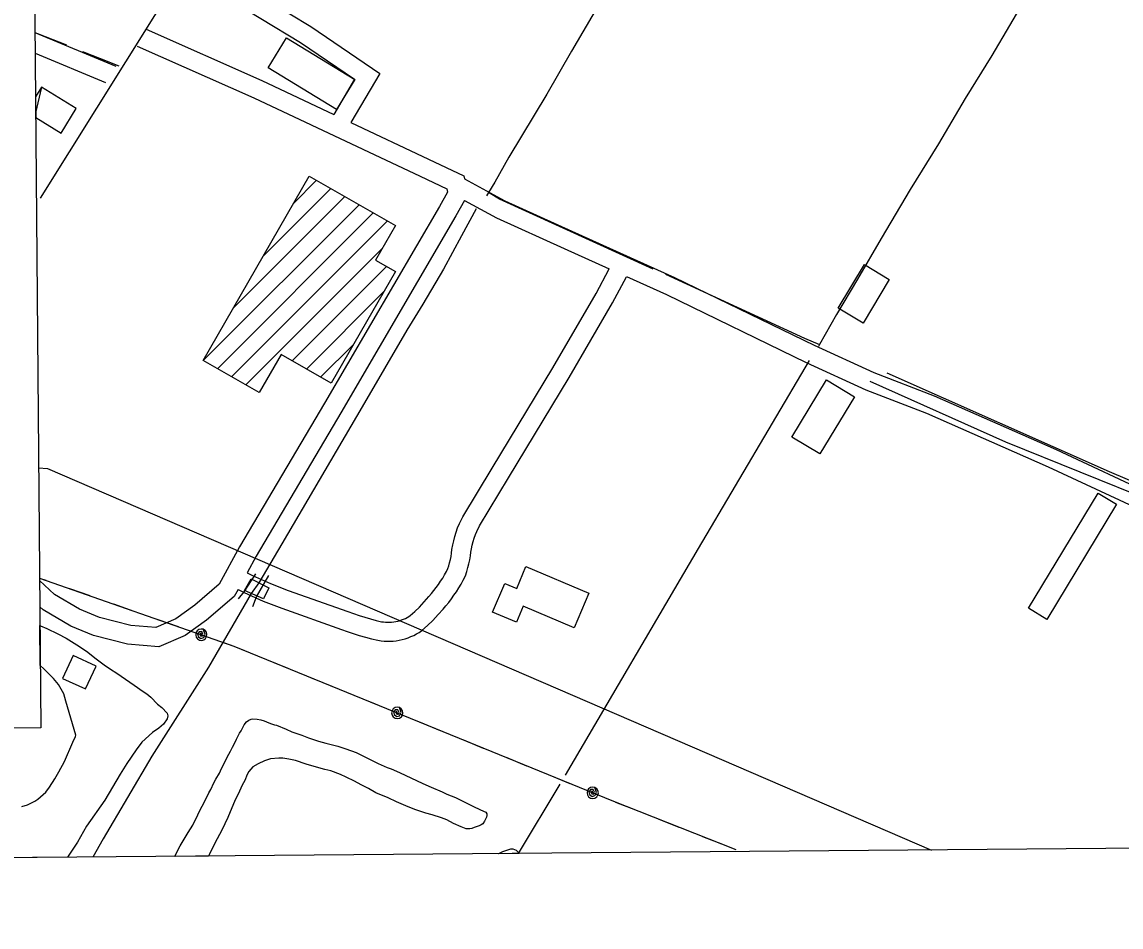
# Model space of a CAD drawing. Extents: x 3567028 to 3605064, y 510945 to 536587.
# Drawn here: x 3584229 to 3585968, y 516349 to 517782 of the extents above; entities that cross this region are included whole.
import ezdxf

# ---------------------------------------------------------------- set-up
doc = ezdxf.new("R2010")
doc.units = 0
for name, color, linetype in [('V-ANNO-SYMB', 7, 'Continuous'), ('V-BLDG-OTLN', 7, 'Continuous'), ('V-BRDG-OTLN', 7, 'Continuous'), ('V-DTCH-CNTR', 7, 'Continuous'), ('V-GRID-FRAM', 7, 'Continuous'), ('V-ROAD-CNTR', 7, 'Continuous'), ('V-RRAP-FSHR', 7, 'Continuous'), ('V-SITE-VEGE', 7, 'Continuous'), ('V-TOPO-SHOR', 7, 'Continuous'), ('V-UTIL-LINE', 7, 'Continuous')]:
    doc.layers.add(name, color=color, linetype=linetype)

msp = doc.modelspace()

# ---------------------------------------------------------------- linework, layer by layer
at = {"layer": 'V-ANNO-SYMB'}
msp.add_lwpolyline([(3573993.8, 520864.2), (3584222.2, 520950.5), (3584258.3, 516664.3), (3574030, 516578.1)], close=True, dxfattribs=at)
at = {"layer": 'V-BLDG-OTLN'}
for p, q in [((3584259.4, 517678.3), (3584249.9, 517662.8)), ((3584259.4, 517678.3), (3584250.1, 517637.8)), ((3584314.4, 517644.8), (3584259.4, 517678.3)), ((3584314.4, 517644.8), (3584259.4, 517678.3)), ((3584249.9, 517662.8), (3584250.2, 517630.3)), ((3584250.1, 517637.8), (3584250.2, 517630.2)), ((3584250.2, 517630.3), (3584290.6, 517605.6)), ((3584250.2, 517630.2), (3584290.6, 517605.6)), ((3584290.6, 517605.6), (3584314.4, 517644.8)), ((3584290.6, 517605.6), (3584314.4, 517644.8)), ((3584658, 517494.4), (3584694.6, 517531)), ((3584610.5, 517411.5), (3584717.1, 517518.1)), ((3584515.4, 517245.6), (3584762.1, 517492.3)), ((3584562.9, 517328.6), (3584739.6, 517505.2)), ((3584537.8, 517232.7), (3584784.5, 517479.4)), ((3584560.3, 517219.9), (3584807, 517466.6)), ((3584582.8, 517207), (3584798.1, 517422.3)), ((3584656.3, 517245.1), (3584805.5, 517394.3)), ((3584678.7, 517232.2), (3584801.2, 517354.7)), ((3584701.2, 517219.3), (3584753.6, 517271.8))]:
    msp.add_line(p, q, dxfattribs=at)
for points in [[(3584647.2, 517756.5), (3584755.3, 517690.4), (3584726.4, 517643.1), (3584618.3, 517709.2)], [(3584515.4, 517245.6), (3584682.9, 517537.7), (3584819.4, 517459.4), (3584787.9, 517404.5), (3584819.4, 517386.4), (3584718, 517209.7), (3584638.7, 517255.2), (3584604, 517194.8)], [(3585520, 517328.8), (3585561.6, 517397.6), (3585601.1, 517373.8), (3585559.5, 517304.9)], [(3585546, 517188.2), (3585491.4, 517097.8), (3585447, 517124.6), (3585501.7, 517215)], [(3585821.4, 516853.5), (3585931.4, 517035.8), (3585960.5, 517018.2), (3585850.5, 516835.9)], [(3585102.2, 516822.8), (3585021.8, 516857), (3585011, 516831.5), (3584973.3, 516847.5), (3584992.6, 516892.9), (3585011.4, 516884.9), (3585026.1, 516919.4), (3585125.4, 516877.2)], [(3584292.8, 516742.4), (3584329.2, 516725.8), (3584345.8, 516762.1), (3584309.4, 516778.8)]]:
    msp.add_lwpolyline(points, close=True, dxfattribs=at)
at = {"layer": 'V-BRDG-OTLN'}
msp.add_lwpolyline([(3584610.6, 516868.3), (3584580.9, 516881.5), (3584591.2, 516900.3), (3584619.4, 516885.7)], close=True, dxfattribs=at)
at = {"layer": 'V-DTCH-CNTR'}
msp.add_lwpolyline([(3585570.2, 517213.1), (3585785.1, 517117.1), (3586020.1, 517021.9), (3586226.4, 516930.3)], dxfattribs=at)
at = {"layer": 'V-GRID-FRAM'}
msp.add_lwpolyline([(3571081.5, 534531.3), (3602744.1, 534798.4), (3602905.4, 516616.2), (3571226.9, 516349), (3571081.5, 534531.3)], dxfattribs=at)
at = {"layer": 'V-ROAD-CNTR'}
for points in [[(3586670, 521267.1), (3586010.7, 520238.1), (3585701.5, 519767.9), (3585208.6, 519007), (3584966.5, 518613.5), (3584573.1, 518008.2), (3584257.5, 517502.4)], [(3584582.1, 518017.9), (3584634.4, 517982.4), (3584672.2, 517961.5), (3584586.2, 517834.9), (3584685.8, 517774.4), (3584795, 517699.8), (3584749.1, 517622.3)], [(3584569.6, 517990.2), (3584618.7, 517956.8), (3584628.9, 517951.1), (3584543.7, 517825.6), (3584669.5, 517749.2), (3584754.9, 517690.9), (3584721.9, 517635.2)], [(3584425.1, 517769.9), (3584608, 517688.9), (3584721.9, 517635.2)], [(3584249, 517765.1), (3584377, 517711.4)], [(3584410.7, 517743.5), (3584595.5, 517661.6), (3584858.9, 517537.3), (3584901.1, 517517.4), (3584902, 517512.4), (3584889.2, 517489.3), (3584707.4, 517178.3), (3584572.9, 516950.9), (3584540.8, 516891.5), (3584501.9, 516858.2), (3584472.1, 516836.9), (3584440.2, 516823), (3584400.7, 516826.3), (3584351.1, 516839.1), (3584319.5, 516852.2), (3584279.8, 516875.5), (3584256.4, 516897.4)], [(3584249.3, 517732.4), (3584360.6, 517685.8)], [(3584749.1, 517622.3), (3584871.7, 517564.4), (3584928, 517537.9), (3584928.8, 517533.3)], [(3584928.8, 517533.3), (3584992.8, 517498.5), (3585098.9, 517450.3), (3585261.1, 517377.1), (3585482.1, 517269.8), (3585576.4, 517226.8)], [(3584928.9, 517499.1), (3584915.3, 517474.5), (3584733.2, 517163.1), (3584599, 516936.1), (3584584.7, 516909.7)], [(3584928.9, 517499.1), (3584979.4, 517471.6), (3585086.5, 517423), (3585158, 517390.7)], [(3584584.7, 516909.7), (3584593.1, 516905.5), (3584621.6, 516892.5), (3584649.9, 516881.6), (3584744.3, 516848.4), (3584753.3, 516845.1), (3584762.1, 516842.1), (3584771, 516839.3), (3584780, 516836.7), (3584789, 516834.3), (3584797.6, 516832.3), (3584800.6, 516831.8), (3584803.8, 516831.5), (3584807.1, 516831.3), (3584810.3, 516831.3), (3584813.5, 516831.5), (3584816.8, 516831.9), (3584820, 516832.4), (3584823.1, 516833.1), (3584826.2, 516833.9), (3584829.3, 516835), (3584832.3, 516836.2), (3584835.3, 516837.5), (3584838.1, 516839), (3584840.9, 516840.7), (3584843, 516842.1), (3584850.1, 516848.5), (3584857.4, 516855.5), (3584864.9, 516863.5), (3584872.5, 516872.1), (3584876.6, 516876.8), (3584880.4, 516881.5), (3584884.1, 516886.3), (3584887.6, 516891.2), (3584891, 516896.2), (3584894.3, 516901.4), (3584897.3, 516906.6), (3584900.2, 516911.9), (3584902.6, 516916.5), (3584903.9, 516920.6), (3584905.3, 516925.5), (3584906.5, 516930.6), (3584907.5, 516935.6), (3584908.3, 516940.7), (3584909, 516946.6), (3584910.3, 516953.7), (3584911.8, 516960.5), (3584913.6, 516967.3), (3584915.7, 516974), (3584918, 516980.6), (3584920.7, 516987.5), (3584926.2, 516998.5), (3584972.8, 517075.5), (3585068.6, 517234.3), (3585137.1, 517351.8), (3585158, 517390.7)], [(3584570.4, 516883.3), (3584580.2, 516878.4), (3584610, 516864.8), (3584639.6, 516853.5), (3584734.2, 516820.1), (3584743.3, 516816.8), (3584752.8, 516813.5), (3584762.4, 516810.5), (3584772, 516807.8), (3584781.7, 516805.2), (3584791.8, 516802.8), (3584796.8, 516802), (3584801.6, 516801.5), (3584806.4, 516801.3), (3584811.2, 516801.3), (3584816.1, 516801.6), (3584820.9, 516802.1), (3584825.6, 516802.9), (3584830.4, 516804), (3584835, 516805.3), (3584839.6, 516806.8), (3584844.1, 516808.6), (3584848.5, 516810.6), (3584852.8, 516812.8), (3584856.9, 516815.3), (3584861.5, 516818.4), (3584870.5, 516826.5), (3584878.8, 516834.4), (3584887.2, 516843.5), (3584895, 516852.3), (3584899.5, 516857.4), (3584903.9, 516862.8), (3584908.2, 516868.4), (3584912.2, 516874), (3584916.2, 516879.8), (3584919.9, 516885.7), (3584923.4, 516891.8), (3584926.8, 516897.9), (3584930.4, 516905), (3584932.6, 516911.8), (3584934.3, 516917.9), (3584935.8, 516924.1), (3584937.1, 516930.3), (3584938.1, 516936.6), (3584938.7, 516942.2), (3584939.7, 516947.8), (3584941, 516953.5), (3584942.5, 516959.1), (3584944.2, 516964.7), (3584946.1, 516970.2), (3584948.1, 516975.3), (3584952.5, 516984.1), (3584998.5, 517060), (3585094.4, 517219), (3585163.3, 517337.2), (3585185.4, 517378.4)], [(3585185.1, 517378.5), (3585248.4, 517350), (3585469.3, 517242.7), (3585563.9, 517199.5)], [(3585576.4, 517226.8), (3585672, 517189.9), (3585865, 517104.7), (3586022.7, 517031.1)], [(3585563.9, 517199.5), (3585660.2, 517162.3), (3585852.6, 517077.4), (3586010, 517004)], [(3584570.4, 516883.3), (3584564.5, 516872.3), (3584520.5, 516834.6), (3584487, 516810.6), (3584445.3, 516792.4), (3584395.7, 516796.6), (3584341.6, 516810.5), (3584306.1, 516825.3), (3584261.8, 516851.3), (3584256.7, 516856)]]:
    msp.add_lwpolyline(points, dxfattribs=at)
at = {"layer": 'V-RRAP-FSHR'}
for points in [[(3584571.4, 516868.6), (3584580.4, 516879.3), (3584598.7, 516907.8)], [(3584593.9, 516856.4), (3584599.6, 516871.4), (3584619.3, 516905.4)]]:
    msp.add_lwpolyline(points, dxfattribs=at)
at = {"layer": 'V-SITE-VEGE'}
for p, q in [((3584257.5, 516763.1), (3584257, 516826.1)), ((3584257, 516826.1), (3584257.7, 516825.7)), ((3584257.7, 516825.7), (3584268.1, 516821.6)), ((3584268.1, 516821.6), (3584285.2, 516813.3)), ((3584285.2, 516813.3), (3584298.7, 516806)), ((3584298.7, 516806), (3584319.4, 516793.2)), ((3584319.4, 516793.2), (3584332.5, 516784.1)), ((3584332.5, 516784.1), (3584343.7, 516774.9)), ((3584263.1, 516757.9), (3584257.5, 516763.1)), ((3584343.7, 516774.9), (3584358.6, 516764)), ((3584358.6, 516764), (3584368.5, 516757.1)), ((3584278.4, 516742.4), (3584263.1, 516757.9)), ((3584286.5, 516732.8), (3584278.4, 516742.4)), ((3584368.5, 516757.1), (3584378.8, 516750.7)), ((3584378.8, 516750.7), (3584406.3, 516732)), ((3584295, 516717.9), (3584286.5, 516732.8)), ((3584406.3, 516732), (3584420.2, 516722)), ((3584298, 516706.5), (3584295, 516717.9)), ((3584420.2, 516722), (3584426.1, 516718.3)), ((3584426.1, 516718.3), (3584432.4, 516712.8)), ((3584432.4, 516712.8), (3584443.1, 516701.9)), ((3584314, 516652.6), (3584298, 516706.5)), ((3584443.1, 516701.9), (3584449.9, 516696.4)), ((3584449.9, 516696.4), (3584458.4, 516687.3)), ((3584458.4, 516678.3), (3584452.4, 516670.2)), ((3584458.4, 516687.3), (3584459.3, 516683.3)), ((3584459.3, 516683.3), (3584458.4, 516678.3)), ((3584580.4, 516668.9), (3584584, 516673.8)), ((3584584, 516673.8), (3584587.6, 516676.5)), ((3584587.6, 516676.5), (3584591.3, 516677.8)), ((3584591.3, 516677.8), (3584594, 516678.3)), ((3584594, 516678.3), (3584600.8, 516678.2)), ((3584600.8, 516678.2), (3584606.6, 516676.8)), ((3584606.6, 516676.8), (3584611.6, 516675.4)), ((3584611.6, 516675.4), (3584619.3, 516672.2)), ((3584619.3, 516672.2), (3584623.3, 516670.8)), ((3584435.1, 516656.8), (3584418.3, 516641.5)), ((3584445.1, 516663.9), (3584435.1, 516656.8)), ((3584452.4, 516670.2), (3584445.1, 516663.9)), ((3584568, 516646.4), (3584573, 516655.8)), ((3584573, 516655.8), (3584575.3, 516659.4)), ((3584575.3, 516659.4), (3584580.4, 516668.9)), ((3584623.3, 516670.8), (3584628.3, 516669)), ((3584628.3, 516669), (3584631.4, 516668.5)), ((3584631.4, 516668.5), (3584646.8, 516662.1)), ((3584646.8, 516662.1), (3584655.8, 516658)), ((3584655.8, 516658), (3584671.6, 516652.9)), ((3584296, 516611.2), (3584308.9, 516641.8)), ((3584308.9, 516641.8), (3584313, 516650.4)), ((3584313, 516650.4), (3584314, 516652.6)), ((3584418.3, 516641.5), (3584409.2, 516629.4)), ((3584561.6, 516633.7), (3584566.1, 516641.4)), ((3584566.1, 516641.4), (3584568, 516646.4)), ((3584671.6, 516652.9), (3584681.9, 516648.7)), ((3584681.9, 516648.7), (3584697.7, 516643.2)), ((3584697.7, 516643.2), (3584709.5, 516639.9)), ((3584709.5, 516639.9), (3584728.4, 516635.3)), ((3584409.2, 516629.4), (3584394.6, 516607.8)), ((3584553.3, 516618), (3584558.4, 516627.4)), ((3584558.4, 516627.4), (3584561.6, 516633.7)), ((3584728.4, 516635.3), (3584741, 516631.1)), ((3584741, 516631.1), (3584757.3, 516625.1)), ((3584757.3, 516625.1), (3584780.7, 516613.7)), ((3584286.9, 516594.5), (3584296, 516611.2)), ((3584394.6, 516607.8), (3584384.1, 516590.7)), ((3584544.2, 516600), (3584550.1, 516610.8)), ((3584550.1, 516610.8), (3584553.3, 516618)), ((3584602.1, 516607.2), (3584593.9, 516602.3)), ((3584612.1, 516612.1), (3584602.1, 516607.2)), ((3584621.6, 516615.2), (3584612.1, 516612.1)), ((3584635.1, 516616), (3584621.6, 516615.2)), ((3584641.5, 516616), (3584635.1, 516616)), ((3584651, 516614.6), (3584641.5, 516616)), ((3584661.3, 516612.7), (3584651, 516614.6)), ((3584678.5, 516606.7), (3584661.3, 516612.7)), ((3584691.1, 516603), (3584678.5, 516606.7)), ((3584707.8, 516598.4), (3584691.1, 516603)), ((3584780.7, 516613.7), (3584792, 516607.7)), ((3584792, 516607.7), (3584806.4, 516601.3)), ((3584280.5, 516583.7), (3584286.9, 516594.5)), ((3584384.1, 516590.7), (3584359.4, 516549.7)), ((3584535.5, 516582.8), (3584540.9, 516592.3)), ((3584540.9, 516592.3), (3584544.2, 516600)), ((3584584.8, 516590.2), (3584581.1, 516580.7)), ((3584587.5, 516595.1), (3584584.8, 516590.2)), ((3584593.9, 516602.3), (3584587.5, 516595.1)), ((3584717.3, 516596), (3584707.8, 516598.4)), ((3584732.6, 516590.5), (3584717.3, 516596)), ((3584741.6, 516586.4), (3584732.6, 516590.5)), ((3584754.7, 516580), (3584741.6, 516586.4)), ((3584806.4, 516601.3), (3584812.7, 516599.4)), ((3584812.7, 516599.4), (3584825.8, 516593.5)), ((3584825.8, 516593.5), (3584862.7, 516576)), ((3584266.3, 516562.5), (3584272.2, 516570.2)), ((3584272.2, 516570.2), (3584280.5, 516583.7)), ((3584527.2, 516566.6), (3584532.2, 516577)), ((3584532.2, 516577), (3584535.5, 516582.8)), ((3584577, 516573.5), (3584570.6, 516559.5)), ((3584581.1, 516580.7), (3584577, 516573.5)), ((3584765.1, 516574), (3584754.7, 516580)), ((3584776.8, 516568.5), (3584765.1, 516574)), ((3584788.5, 516561.6), (3584776.8, 516568.5)), ((3584862.7, 516576), (3584876.2, 516570.1)), ((3584876.2, 516570.1), (3584893.4, 516563.2)), ((3584249, 516548.2), (3584253.6, 516551.3)), ((3584253.6, 516551.3), (3584266.3, 516562.5)), ((3584515.7, 516544.1), (3584524, 516561.2)), ((3584524, 516561.2), (3584527.2, 516566.6)), ((3584570.6, 516559.5), (3584566, 516550.1)), ((3584807.9, 516553.4), (3584788.5, 516561.6)), ((3584821.4, 516546.9), (3584807.9, 516553.4)), ((3584893.4, 516563.2), (3584901, 516559.1)), ((3584901, 516559.1), (3584914.6, 516554)), ((3584914.6, 516554), (3584925.4, 516548.9)), ((3584228.2, 516539.7), (3584237.2, 516542.4)), ((3584237.2, 516542.4), (3584249, 516548.2)), ((3584359.4, 516549.7), (3584330.6, 516508.7)), ((3584507, 516526.5), (3584511.6, 516536.4)), ((3584511.6, 516536.4), (3584515.7, 516544.1)), ((3584566, 516550.1), (3584554.5, 516522.6)), ((3584839.9, 516539.1), (3584821.4, 516546.9)), ((3584851.6, 516534.5), (3584839.9, 516539.1)), ((3584867.8, 516529.4), (3584851.6, 516534.5)), ((3584925.4, 516548.9), (3584942, 516540.2)), ((3584942, 516540.2), (3584954.2, 516534.3)), ((3584954.2, 516534.3), (3584962.8, 516531)), ((3584498.8, 516510.3), (3584507, 516526.5)), ((3584554.5, 516522.6), (3584544.8, 516502.3)), ((3584877.8, 516526.7), (3584867.8, 516529.4)), ((3584892.2, 516521.6), (3584877.8, 516526.7)), ((3584900.8, 516518.4), (3584892.2, 516521.6)), ((3584911.6, 516512.9), (3584900.8, 516518.4)), ((3584960.4, 516516.6), (3584957.7, 516512.5)), ((3584963.6, 516522.9), (3584960.4, 516516.6)), ((3584962.8, 516531), (3584964.1, 516527.9)), ((3584964.1, 516525.6), (3584963.6, 516522.9)), ((3584964.1, 516527.9), (3584964.1, 516525.6)), ((3584330.6, 516508.7), (3584316.4, 516483.1)), ((3584479.1, 516477.4), (3584491.5, 516498.6)), ((3584491.5, 516498.6), (3584498.8, 516510.3)), ((3584544.8, 516502.3), (3584537.5, 516488.8)), ((3584923.3, 516507.8), (3584911.6, 516512.9)), ((3584931.4, 516504.6), (3584923.3, 516507.8)), ((3584937.3, 516504.5), (3584931.4, 516504.6)), ((3584940.4, 516505), (3584937.3, 516504.5)), ((3584944.1, 516506.3), (3584940.4, 516505)), ((3584951.8, 516509.4), (3584944.1, 516506.3)), ((3584955.4, 516510.8), (3584951.8, 516509.4)), ((3584957.7, 516512.5), (3584955.4, 516510.8)), ((3584316.4, 516483.1), (3584307.7, 516470.5)), ((3584537.5, 516488.8), (3584527.9, 516469.9)), ((3584307.7, 516470.5), (3584300.7, 516459.3)), ((3584470.2, 516460.7), (3584472.2, 516464.4)), ((3584472.2, 516464.4), (3584479.1, 516477.4)), ((3584527.9, 516469.9), (3584524.7, 516463.1)), ((3585015.6, 516465.3), (3584982.5, 516465)), ((3584982.5, 516465), (3584983.1, 516465.3)), ((3584983.1, 516465.3), (3584989.5, 516468.5)), ((3584989.5, 516468.5), (3585002.2, 516472.9)), ((3585002.2, 516472.9), (3585005.3, 516472.9)), ((3585005.3, 516472.9), (3585010.7, 516470.6)), ((3585010.7, 516470.6), (3585014.3, 516466.9)), ((3585014.3, 516466.9), (3585015.6, 516465.3)), ((3584300.7, 516459.3), (3584025.7, 516457)), ((3584523.5, 516461.2), (3584470.2, 516460.7)), ((3584524.7, 516463.1), (3584523.5, 516461.2))]:
    msp.add_line(p, q, dxfattribs=at)
at = {"layer": 'V-TOPO-SHOR'}
for points in [[(3585662.2, 518702), (3585633.8, 518650.4), (3585588.2, 518571.3), (3585564.8, 518530.3), (3585541.1, 518490), (3585520.4, 518450), (3585496.7, 518411.5), (3585466.2, 518360.8), (3585430.8, 518302.9), (3585401.2, 518251.1), (3585362.4, 518186.2), (3585330.4, 518131.3), (3585306, 518085.5), (3585274.6, 518030.9), (3585249.3, 517990.3), (3585221.3, 517940.8), (3585185.9, 517882.9), (3585139.4, 517805.6), (3585098.4, 517735.3), (3585059, 517667.3), (3584999.2, 517567.3), (3584976.7, 517527.9), (3584966.6, 517511.4), (3584963.4, 517506.2)], [(3586149.1, 518386.4), (3586118.4, 518330.4), (3586071.4, 518255.5), (3586018.7, 518167.6), (3585976.9, 518089.3), (3585927.2, 518006.9), (3585872.8, 517910.8), (3585819.4, 517824.1), (3585763.6, 517728.6), (3585721.3, 517660.4), (3585678.9, 517588.8), (3585634.1, 517516.6), (3585588.4, 517438.6), (3585550.9, 517374.6), (3585517.8, 517318.7)], [(3584249, 517764.7), (3584253.1, 517763.2), (3584298.8, 517745.3)], [(3584324.2, 517734.8), (3584351.1, 517724), (3584382, 517711.9)], [(3585227.4, 517390.3), (3584984.3, 517500.9), (3584966.6, 517511.4)], [(3584947.2, 517485.8), (3584924.1, 517442.8), (3584895.7, 517390.3), (3584862.8, 517334.8), (3584837.8, 517293.9)], [(3585247.1, 517382.3), (3585467, 517281.3), (3585490.7, 517271)], [(3585517.8, 517318.7), (3585490.7, 517271), (3585489, 517268.1)], [(3584837.8, 517293.9), (3584766.7, 517172.6), (3584639.5, 516955.3), (3584603.4, 516893.9), (3584591.2, 516876.9)], [(3585474.4, 517245.7), (3585298.4, 516948), (3585088, 516589.3)], [(3585597, 517226.4), (3585949.3, 517070), (3586234.8, 516948), (3586256.3, 516937.1)], [(3584591.2, 516876.9), (3584523.6, 516760.4), (3584434.1, 516619.3), (3584356.9, 516488.5), (3584340.4, 516459.6)], [(3585079.9, 516574.9), (3585013.9, 516465.3)]]:
    msp.add_lwpolyline(points, dxfattribs=at)
at = {"layer": 'V-UTIL-LINE'}
for points in [[(3584254.9, 517075.8), (3584268.9, 517074.6), (3585667.8, 516470.8)], [(3584256.3, 516901.4), (3584266.1, 516898)], [(3584256.3, 516901.4), (3584563.6, 516793.7), (3585161.8, 516549.1), (3585358.5, 516471.5)], [(3584303.8, 516884.8), (3584335.9, 516873.5)], [(3584373.6, 516860.3), (3584405.7, 516849.1)], [(3584443.5, 516835.8), (3584475.6, 516824.6)], [(3584512.4, 516811.7), (3584511.6, 516814.5), (3584510.1, 516812.7), (3584510.9, 516810), (3584513.8, 516809.4), (3584515, 516812.5), (3584513.1, 516816.8), (3584508.9, 516816.4), (3584506.1, 516812.4), (3584507.9, 516808.2), (3584511.7, 516805.8), (3584516.2, 516807.5), (3584518.3, 516812.6), (3584515.3, 516820.2), (3584511.9, 516820.7), (3584508.5, 516819.8), (3584505.6, 516817.7), (3584503.9, 516814.7), (3584503.4, 516811.2), (3584504.2, 516807.8), (3584506.4, 516805), (3584509.4, 516803.2), (3584512.9, 516802.7), (3584516.3, 516803.6), (3584519.1, 516805.7), (3584520.8, 516808.7), (3584521.3, 516812.2), (3584520.5, 516815.6), (3584518.4, 516818.4), (3584515.3, 516820.2)], [(3584549.2, 516798.8), (3584563.6, 516793.7), (3584580.9, 516786.6)], [(3584617.9, 516771.5), (3584649.4, 516758.6)], [(3584686.4, 516743.5), (3584717.9, 516730.6)], [(3584754.9, 516715.5), (3584786.4, 516702.6)], [(3584822.5, 516687.9), (3584821.9, 516690.7), (3584820.3, 516689), (3584821, 516686.3), (3584823.8, 516685.5), (3584825.2, 516688.6), (3584823.5, 516692.9), (3584819.2, 516692.8), (3584816.3, 516688.9), (3584817.8, 516684.6), (3584821.5, 516682.1), (3584826.1, 516683.5), (3584828.5, 516688.5), (3584825.9, 516696.2), (3584822.5, 516696.9), (3584819, 516696.2), (3584816.1, 516694.2), (3584814.2, 516691.3), (3584813.5, 516687.8), (3584814.2, 516684.4), (3584816.2, 516681.5), (3584819.1, 516679.5), (3584822.5, 516678.9), (3584826, 516679.6), (3584828.9, 516681.5), (3584830.8, 516684.5), (3584831.5, 516687.9), (3584830.8, 516691.4), (3584828.8, 516694.3), (3584825.9, 516696.2)], [(3584858.6, 516673.1), (3584890.1, 516660.2)], [(3584927.1, 516645.1), (3584958.6, 516632.2)], [(3584995.6, 516617.1), (3585027.1, 516604.2)], [(3585064.1, 516589.1), (3585095.6, 516576.2)], [(3585131.7, 516561.5), (3585131, 516564.3), (3585129.5, 516562.6), (3585130.1, 516559.9), (3585132.9, 516559.1), (3585134.4, 516562.2), (3585132.7, 516566.6), (3585128.4, 516566.4), (3585125.4, 516562.5), (3585127, 516558.2), (3585130.7, 516555.7), (3585135.3, 516557.1), (3585137.6, 516562.1), (3585135.1, 516569.8), (3585131.6, 516570.5), (3585128.2, 516569.8), (3585125.3, 516567.8), (3585123.3, 516564.9), (3585122.7, 516561.4), (3585123.4, 516558), (3585125.3, 516555.1), (3585128.3, 516553.1), (3585131.7, 516552.5), (3585135.1, 516553.2), (3585138, 516555.1), (3585140, 516558.1), (3585140.7, 516561.5), (3585140, 516565), (3585138, 516567.9), (3585135.1, 516569.8)], [(3585167.8, 516546.8), (3585199.4, 516534.3)], [(3585236.6, 516519.6), (3585268.2, 516507.1)], [(3585305.4, 516492.4), (3585337.1, 516480)]]:
    msp.add_lwpolyline(points, dxfattribs=at)

doc.saveas('drawing.dxf')
